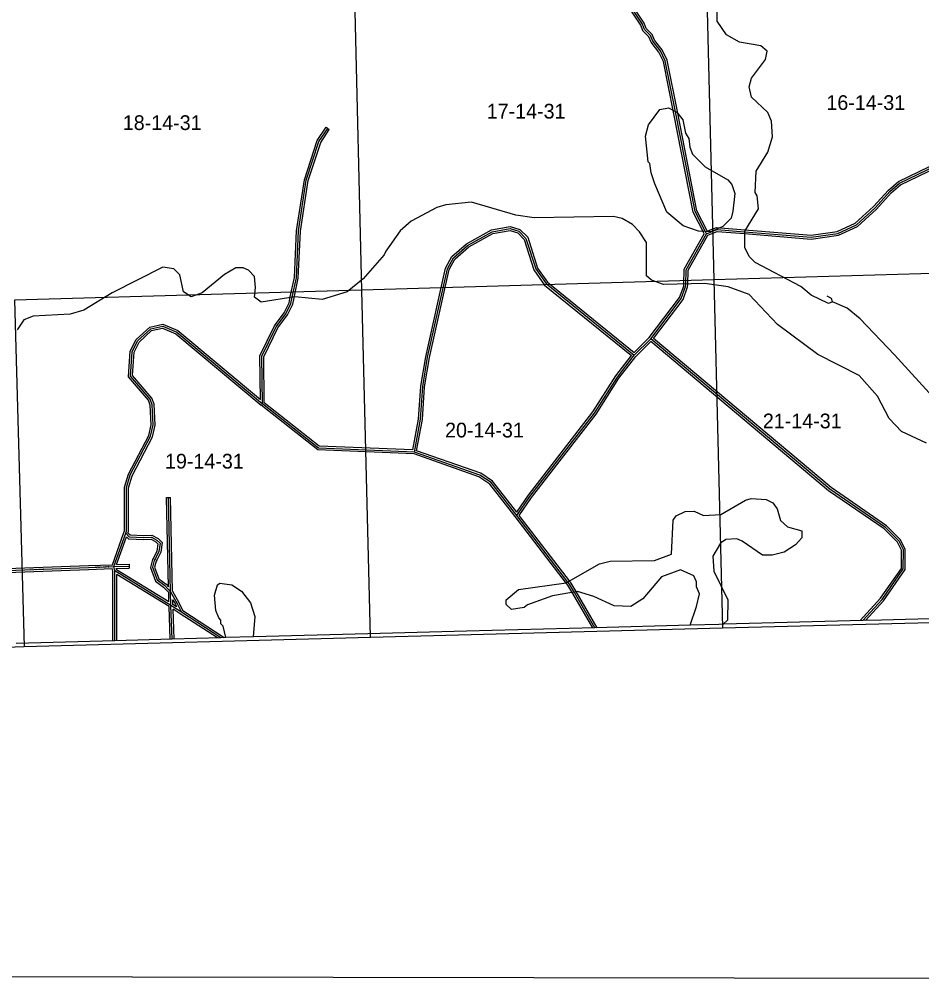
# Model space of a CAD drawing. Extents: x 457167 to 656239, y 1787309 to 1969297.
# Drawn here: x 587049 to 600848, y 1787309 to 1801990 of the extents above; entities that cross this region are included whole.
import ezdxf

# ---------------------------------------------------------------- set-up
doc = ezdxf.new("R2010")
doc.units = 0
for name, color, linetype in [('Level 1', 7, 'Continuous'), ('Level 10', 7, 'Continuous'), ('Level 2', 7, 'Continuous'), ('Level 31', 7, 'Continuous'), ('Level 32', 7, 'Continuous'), ('Level 34', 7, 'Continuous'), ('Level 5', 7, 'Continuous'), ('Level 63', 7, 'Continuous'), ('Level 7', 7, 'Continuous')]:
    doc.layers.add(name, color=color, linetype=linetype)

msp = doc.modelspace()

# ---------------------------------------------------------------- linework, layer by layer
at = {"layer": 'Level 1'}
for p, q in [((597539.039, 1803326.078), (597669.881, 1798005.186)), ((592286.499, 1797846.811), (592161.345, 1803101.525)), ((602911.167, 1798158.182), (597669.881, 1798005.186)), ((597669.881, 1798005.186), (592286.499, 1797846.811)), ((597669.881, 1798005.186), (597798.73, 1792686.308)), ((592286.499, 1797846.811), (586975.18, 1797694.129)), ((592419.429, 1792543.953), (592286.499, 1797846.811)), ((586975.18, 1797694.129), (587126.168, 1792401.213)), ((597798.73, 1792686.308), (603009.925, 1792823.401)), ((592419.429, 1792543.953), (597798.73, 1792686.308)), ((587126.168, 1792401.213), (592419.429, 1792543.953)), ((581768.849, 1792252.746), (587126.168, 1792401.213))]:
    msp.add_line(p, q, dxfattribs=at)
at = {"layer": 'Level 10'}
msp.add_lwpolyline([(602997.832, 1792883.413), (600229.812, 1792807.402), (599946.811, 1792800.401), (597821.795, 1792742.393), (597744.795, 1792740.393), (597310.791, 1792729.391), (595851.781, 1792689.386), (593884.766, 1792636.378), (592379.756, 1792596.372), (590628.743, 1792549.366), (590209.74, 1792538.365), (590131.74, 1792534.364), (589387.734, 1792515.361), (588509.728, 1792491.358), (587003.717, 1792451.352)], dxfattribs=at)
at = {"layer": 'Level 31'}
for p, q in [((596452.618, 1796854.511), (596702.969, 1797103.92)), ((589364.241, 1793238.651), (589330.146, 1794681.562)), ((588494.794, 1793624.199), (588676.498, 1794134.031)), ((588108.325, 1793609.991), (588494.794, 1793624.199)), ((588494.794, 1793624.199), (588729.796, 1793630.683)), ((588511.253, 1793557.626), (588494.794, 1793624.199)), ((586493.893, 1793552.239), (588108.325, 1793609.991)), ((588509.649, 1792491.491), (588511.253, 1793557.626)), ((589368.972, 1793031.015), (588511.253, 1793557.626)), ((589368.972, 1793031.015), (589364.241, 1793238.651)), ((589388.141, 1792515.002), (589368.972, 1793031.015)), ((589528.215, 1792927.462), (589368.972, 1793031.015)), ((590131.75, 1792534.772), (589528.215, 1792927.462))]:
    msp.add_line(p, q, dxfattribs=at)
for points in [[(597556.086, 1798711.597), (597541.466, 1798740.346), (597381.281, 1799053.676), (597081.136, 1800573.361), (596926.486, 1801355.393), (596851.81, 1801505.324), (596735.376, 1801655.686), (596702.036, 1801739.007), (596610.693, 1801830.786), (596577.355, 1801914.472), (596123.246, 1802602.809), (595812.248, 1803074.2), (595637.542, 1803258.112)], [(597556.086, 1798711.597), (597616.38, 1798736.956), (597714.316, 1798777.892), (598139.544, 1798742.686), (599156.397, 1798658.943), (599564.873, 1798716.865), (599848.487, 1798849.522), (600132.607, 1799107.631), (600358.052, 1799357.465), (600508.073, 1799482.327), (601626.24, 1800022.111), (602853.108, 1801029.028)], [(590766.139, 1796113.146), (590758.796, 1796838.584), (590976.376, 1797288.367), (591126.886, 1797488.098), (591202.081, 1797646.506), (591222.33, 1797740.286), (591285.969, 1798037.981), (591320.366, 1798754.984), (591438.387, 1799530.021), (591631.004, 1800121.666), (591764.921, 1800321.426)], [(593090.731, 1795375.727), (593183.396, 1795875.915), (593217.395, 1796376.201), (593293.072, 1796826.236), (593595.336, 1798176.221), (593687.43, 1798342.606), (593904.536, 1798533.871), (594279.795, 1798741.968), (594555.003, 1798791.33), (594688.194, 1798749.656), (594796.41, 1798641.12), (594945.803, 1798173.985), (595103.883, 1797948.644), (596452.618, 1796854.511)], [(596702.969, 1797103.92), (597171.006, 1797720.243), (597237.925, 1797903.403), (597238.935, 1797937.582), (597246.621, 1798161.924), (597556.086, 1798711.597)], [(588676.498, 1794134.031), (588687.396, 1794165.646), (588688.277, 1794832.526), (588746.97, 1795024.413), (589056.342, 1795615.832), (589098.421, 1795790.66), (589082.076, 1796099.04), (589049.068, 1796182.732), (588749.365, 1796533.076), (588774.907, 1796908.287), (588858.738, 1797075.039), (589058.964, 1797257.944), (589242.357, 1797299.431), (589458.988, 1797207.412), (590766.139, 1796113.146)], [(599946.533, 1792800.175), (600239.721, 1793121.903), (600565.64, 1793588.307), (600566.071, 1793879.93), (600499.632, 1794013.477), (600291.419, 1794222.142), (599441.955, 1794807.032), (596702.969, 1797103.92)], [(594656.518, 1794406.251), (594856.909, 1794697.91), (595842.571, 1795971.526), (596193.523, 1796521.485), (596452.618, 1796854.511)], [(593090.731, 1795375.727), (591623.571, 1795436.411), (590766.139, 1796113.146)], [(594656.518, 1794406.251), (594265.491, 1794907.238), (594090.645, 1795024.251), (593090.731, 1795375.727)], [(595851.638, 1792689.467), (595536.845, 1793228.863), (595463.395, 1793354.795), (595438.894, 1793386.47), (594656.518, 1794406.251)], [(588676.498, 1794134.031), (588732.195, 1794077.933), (588953.458, 1794069.899), (589070.797, 1794072.597), (589153.619, 1794029.541), (589201.683, 1793984.001), (589182.956, 1793852.768), (589132.391, 1793748.136), (589113.526, 1793718.716), (589086.876, 1793614.405), (589158.909, 1793421.193), (589273.536, 1793332.991), (589364.241, 1793238.651)], [(589364.241, 1793238.651), (589462.771, 1793062.119), (589528.215, 1792927.462)]]:
    msp.add_lwpolyline(points, dxfattribs=at)
at = {"layer": 'Level 32'}
for p, q in [((591740.002, 1800338.132), (591789.84, 1800304.721)), ((596450.561, 1796894.808), (596680.328, 1797123.711)), ((596475.133, 1796834.594), (596704.709, 1797063.306)), ((589300.155, 1794680.853), (589360.138, 1794682.271)), ((589332.429, 1793315.024), (589300.155, 1794680.853)), ((589394.057, 1793246.786), (589360.138, 1794682.271)), ((588473.364, 1793653.431), (588648.136, 1794143.808)), ((588537.762, 1793655.396), (588688.767, 1794079.093)), ((586493.151, 1793582.231), (588107.253, 1793639.972)), ((588107.223, 1793639.971), (588473.364, 1793653.431)), ((588537.762, 1793655.396), (588728.969, 1793660.671)), ((588728.969, 1793660.671), (588730.624, 1793600.693)), ((586530.146, 1793523.516), (588109.398, 1793580.01)), ((588109.428, 1793580.011), (588471.526, 1793593.321)), ((588481.249, 1793553.993), (588471.526, 1793593.321)), ((588479.647, 1792490.559), (588481.249, 1793553.994)), ((588532.858, 1793595.236), (588730.624, 1793600.693)), ((588537.427, 1793576.76), (588532.858, 1793595.236)), ((589337.725, 1793085.403), (588537.427, 1793576.76)), ((588539.65, 1792492.176), (588541.173, 1793504.052)), ((589339.591, 1793013.851), (588541.174, 1793504.052)), ((589337.726, 1793085.403), (589334.516, 1793226.283)), ((589398.605, 1793047.531), (589396.99, 1793118.421)), ((589454.018, 1793011.496), (589398.605, 1793047.531)), ((589358.137, 1792514.552), (589339.59, 1793013.851)), ((589418.121, 1792516.137), (589401.1, 1792974.336)), ((589511.861, 1792902.311), (589401.1, 1792974.336)), ((590079.422, 1792533.028), (589511.854, 1792902.316)), ((590182.343, 1792537.645), (589551.557, 1792948.066))]:
    msp.add_line(p, q, dxfattribs=at)
for points in [[(597522.063, 1798712.316), (597514.739, 1798726.719), (597352.661, 1799043.751), (597051.706, 1800567.546), (596897.837, 1801345.623), (596826.276, 1801489.298), (596709.083, 1801640.639), (596676.456, 1801722.181), (596585.096, 1801813.976), (596550.621, 1801900.516), (596098.204, 1802586.287), (595788.669, 1803055.463), (595624.642, 1803228.131)], [(597570.178, 1798750.07), (597568.193, 1798753.975), (597409.9, 1799063.601), (597110.568, 1800579.177), (596955.136, 1801365.163), (596877.343, 1801521.351), (596761.668, 1801670.731), (596727.616, 1801755.833), (596636.29, 1801847.596), (596604.088, 1801928.428), (596148.288, 1802619.33), (595835.827, 1803092.937), (595705.071, 1803230.583)], [(597570.178, 1798750.07), (597604.78, 1798764.623), (597709.498, 1798808.394), (598142.013, 1798772.584), (599155.511, 1798689.117), (599556.223, 1798745.939), (599831.671, 1798874.776), (600111.333, 1799128.835), (600337.215, 1799379.153), (600491.712, 1799507.742), (601609.974, 1800047.572), (602834.646, 1801052.686)], [(597577.186, 1798687.925), (597627.981, 1798709.289), (597719.134, 1798747.39), (598137.075, 1798712.786), (599157.284, 1798628.768), (599573.523, 1798687.791), (599865.305, 1798824.269), (600153.881, 1799086.426), (600378.891, 1799335.776), (600524.433, 1799456.911), (601642.505, 1799996.65), (602824.109, 1800966.418)], [(590735.482, 1796177.935), (590728.726, 1796845.316), (590950.65, 1797304.076), (591101.091, 1797503.718), (591173.491, 1797656.234), (591192.998, 1797746.587), (591256.121, 1798041.862), (591290.475, 1798757.969), (591409.1, 1799536.97), (591603.766, 1800134.912), (591740.002, 1800338.132)], [(590795.993, 1796127.802), (590788.867, 1796831.852), (591002.104, 1797272.659), (591152.68, 1797472.478), (591230.673, 1797636.779), (591251.661, 1797733.984), (591315.818, 1798034.101), (591350.258, 1798751.999), (591467.676, 1799523.073), (591658.241, 1800108.419), (591789.84, 1800304.721)], [(593065.973, 1795406.777), (593153.582, 1795879.677), (593187.563, 1796379.714), (593263.621, 1796832.006), (593567.002, 1798186.98), (593663.699, 1798361.681), (593887.144, 1798558.531), (594269.599, 1798770.618), (594556.943, 1798822.156), (594704.214, 1798776.079), (594822.775, 1798657.166), (594972.986, 1798187.474), (595126.036, 1797969.303), (596450.561, 1796894.809)], [(593124.906, 1795395.513), (593213.21, 1795872.152), (593247.226, 1796372.687), (593322.524, 1796820.467), (593623.671, 1798165.461), (593711.161, 1798323.53), (593921.928, 1798509.211), (594289.991, 1798713.317), (594553.062, 1798760.502), (594672.174, 1798723.235), (594770.045, 1798625.073), (594918.621, 1798160.495), (595081.73, 1797927.986), (596410.889, 1796849.731)], [(596680.328, 1797123.711), (597144.378, 1797734.786), (597208.081, 1797909.141), (597208.95, 1797938.54), (597216.888, 1798170.265), (597522.063, 1798712.316)], [(596744.146, 1797108.539), (597197.632, 1797705.701), (597267.768, 1797897.666), (597268.921, 1797936.625), (597276.352, 1798153.583), (597577.186, 1798687.925)], [(588648.136, 1794143.808), (588657.402, 1794170.691), (588658.283, 1794837.031), (588719.096, 1795035.851), (589028.042, 1795626.455), (589068.232, 1795793.434), (589052.376, 1796092.576), (589023.004, 1796167.049), (588718.601, 1796522.886), (588745.387, 1796916.359), (588834.419, 1797093.457), (589044.596, 1797285.451), (589245.178, 1797330.828), (589474.824, 1797233.28), (590735.482, 1796177.935)], [(588710.949, 1794141.912), (588717.39, 1794160.601), (588718.271, 1794828.021), (588774.843, 1795012.975), (589084.642, 1795605.21), (589128.611, 1795787.886), (589111.775, 1796105.505), (589075.132, 1796198.415), (588780.128, 1796543.265), (588804.428, 1796900.216), (588883.056, 1797056.62), (589073.331, 1797230.436), (589239.536, 1797268.036), (589443.152, 1797181.544), (590747.214, 1796089.863)], [(599905.114, 1792799.263), (600216.24, 1793140.677), (600535.653, 1793597.771), (600536.061, 1793872.901), (600474.947, 1793995.743), (600272.132, 1794198.998), (599423.769, 1794783.13), (596704.709, 1797063.306)], [(599988.261, 1792801.426), (600263.201, 1793103.13), (600595.626, 1793578.843), (600596.083, 1793886.959), (600524.317, 1794031.212), (600310.706, 1794245.287), (599460.141, 1794830.934), (596744.147, 1797108.539)], [(594654.976, 1794456.985), (594832.663, 1794715.599), (595818.014, 1795988.811), (596168.986, 1796538.802), (596410.889, 1796849.731)], [(594693.585, 1794407.222), (594881.154, 1794680.221), (595867.13, 1795954.241), (596218.06, 1796504.167), (596475.133, 1796834.593)], [(593065.972, 1795406.777), (591634.526, 1795465.984), (590795.993, 1796127.801)], [(593085.012, 1795345.937), (591612.618, 1795406.838), (590747.214, 1796089.864)], [(594654.976, 1794456.985), (594286.178, 1794929.493), (594104.175, 1795051.295), (593124.908, 1795395.513)], [(594632.869, 1794387.792), (594244.805, 1794884.984), (594077.115, 1794997.206), (593085.012, 1795345.937)], [(595817.49, 1792688.461), (595510.931, 1793213.746), (595438.467, 1793337.989), (595415.128, 1793368.161), (594632.869, 1794387.792)], [(595885.876, 1792690.321), (595562.757, 1793243.981), (595488.322, 1793371.601), (595462.66, 1793404.778), (594693.585, 1794407.222)], [(588688.767, 1794079.093), (588719.258, 1794048.383), (588953.258, 1794039.886), (589063.79, 1794042.427), (589136.043, 1794004.866), (589169.793, 1793972.889), (589153.915, 1793861.623), (589106.164, 1793762.813), (589085.659, 1793730.834), (589055.484, 1793612.728), (589133.801, 1793402.658), (589253.465, 1793310.582), (589334.515, 1793226.283)], [(588710.949, 1794141.912), (588745.131, 1794107.484), (588953.657, 1794099.912), (589077.804, 1794102.766), (589171.195, 1794054.216), (589233.573, 1793995.115), (589211.996, 1793843.913), (589158.618, 1793733.46), (589141.395, 1793706.599), (589118.267, 1793616.081), (589184.016, 1793439.727), (589293.608, 1793355.4), (589332.429, 1793315.024)], [(589394.058, 1793246.786), (589489.381, 1793075.998), (589551.557, 1792948.066)], [(589396.99, 1793118.421), (589436.16, 1793048.241), (589454.018, 1793011.496)]]:
    msp.add_lwpolyline(points, dxfattribs=at)
at = {"layer": 'Level 5'}
for points in [[(599482.123, 1797672.426), (599465.512, 1797722.447), (599398.851, 1797755.888)], [(603145.491, 1793333.661), (602845.716, 1793659.075), (602546.201, 1794192.922), (602046.612, 1794768.65), (601755.367, 1795244.146), (601672.106, 1795360.958), (601389.161, 1795811.414), (600431.606, 1796862.797), (599907.008, 1797413.544), (599707.096, 1797572.166), (599482.123, 1797672.426)]]:
    msp.add_lwpolyline(points, dxfattribs=at)
at = {"layer": 'Level 63'}
msp.add_lwpolyline([(576514.526, 1787372.776), (616376.934, 1787309.166), (616425.227, 1832761.92), (576611.22, 1832825.663), (576514.526, 1787372.776)], dxfattribs=at)
at = {"layer": 'Level 7'}
for points in [[(599482.123, 1797672.426), (599423.762, 1797647.486), (599157.14, 1797772.797), (598998.877, 1797906.369), (598299.03, 1798273.882), (598207.428, 1798365.683), (598140.866, 1798499.135), (598141.125, 1798749.249), (598349.894, 1799090.815), (598333.452, 1799290.878), (598300.132, 1799340.929), (598317.17, 1799666.044), (598492.519, 1799957.619), (598567.808, 1800190.973), (598551.396, 1800432.726), (598493.175, 1800566.169), (598243.351, 1800799.851), (598210.17, 1800958.274), (598243.639, 1801091.616), (598460.679, 1801374.821), (598485.848, 1801499.863), (598385.876, 1801583.324), (598060.834, 1801642.014), (597860.891, 1801750.615), (597719.369, 1801959.148), (597719.537, 1802109.2)], [(600922.009, 1795511.797), (600538.735, 1795687.249), (600347.192, 1795887.551), (600172.528, 1796229.496), (599889.424, 1796546.611), (599256.196, 1796864.043), (598639.799, 1797323.188), (598206.812, 1797782.144), (597890.159, 1797899.215), (597531.736, 1797949.584), (596898.181, 1797933.601), (596714.849, 1798000.492), (596639.888, 1798067.243), (596640.414, 1798575.761), (596532.232, 1798742.613), (596423.961, 1798851.085), (596265.669, 1798942.946), (596132.327, 1798976.456), (594923.578, 1798952.721), (594640.176, 1798994.701), (593965.138, 1799195.491), (593573.296, 1799154.239), (593431.555, 1799112.718), (593039.523, 1798904.703), (592872.633, 1798754.841), (592655.564, 1798446.635), (592630.494, 1798388.274), (592304.984, 1798021.837), (592063.044, 1797822.033), (591679.441, 1797705.72), (591262.668, 1797747.859), (590745.725, 1797665.046), (590645.783, 1797740.176), (590662.622, 1797890.189), (590646.111, 1798056.951), (590554.509, 1798157.083), (590471.178, 1798190.533), (590362.807, 1798190.623), (590187.647, 1798090.791), (589845.576, 1797807.715), (589678.786, 1797749.524), (589562.144, 1797824.685), (589504.081, 1798083.168), (589412.48, 1798174.969), (589245.789, 1798200.139), (588470.096, 1797809.191), (588036.314, 1797542.885), (587827.843, 1797484.723), (587260.949, 1797452.001), (587119.168, 1797393.779), (587018.969, 1797243.856)], [(597306.001, 1792729.26), (597401.48, 1793014.636), (597451.689, 1793206.3), (597401.808, 1793314.741), (597401.867, 1793389.772), (597360.286, 1793481.503), (597160.314, 1793573.424), (596868.412, 1793465.351), (596584.653, 1793132.226), (596401.132, 1793015.713), (596142.711, 1793024.312), (595834.427, 1793166.353), (595584.405, 1793241.644), (595200.872, 1793175.381), (594817.281, 1793042.388), (594767.201, 1793000.777), (594575.429, 1792967.626), (594492.168, 1793042.756), (594492.237, 1793117.778), (594684.128, 1793275.941), (595409.482, 1793375.225), (595918.314, 1793666.431), (596085.075, 1793707.952), (596760.34, 1793715.575), (597018.861, 1793815.347), (597044.418, 1794332.166), (597094.507, 1794398.787), (597227.948, 1794465.348), (597369.659, 1794473.519), (597511.311, 1794406.698), (597778.102, 1794423.08), (598153.464, 1794639.424), (598236.865, 1794664.335), (598470.236, 1794647.406), (598570.207, 1794597.285), (598636.799, 1794505.524), (598686.661, 1794330.391), (598794.901, 1794230.26), (599011.604, 1794171.68), (599011.475, 1794063.308), (598919.685, 1793955.036), (598744.484, 1793846.854), (598561.023, 1793797.002), (598410.972, 1793797.162), (598102.758, 1794014.234), (598019.437, 1794047.685), (597852.706, 1794039.544), (597769.286, 1793981.253), (597652.376, 1793781.309), (597668.788, 1793556.196), (597885.073, 1793114.15), (597876.415, 1792805.735), (597812.701, 1792742.157)], [(590207.332, 1792538.241), (590206.79, 1792538.785), (590165.308, 1792713.877), (590131.998, 1792747.257), (590132.057, 1792805.608), (590098.746, 1792838.989), (590057.166, 1792955.761), (590032.414, 1793189.184), (590082.603, 1793347.536), (590115.973, 1793372.517), (590299.345, 1793347.307), (590449.296, 1793247.106), (590582.479, 1793071.914), (590648.941, 1792863.411), (590625.336, 1792549.276)]]:
    msp.add_lwpolyline(points, dxfattribs=at)
msp.add_lwpolyline([(597432.549, 1798750.006), (597199.236, 1798833.597), (596949.373, 1799042.269), (596766.429, 1799475.946), (596708.247, 1799642.738), (596691.736, 1799784.49), (596666.756, 1799809.501), (596625.462, 1800201.366), (596667.341, 1800376.399), (596842.661, 1800609.623), (596976.042, 1800634.464), (597101.024, 1800567.644), (597192.595, 1800450.832), (597234.077, 1800250.729), (597283.998, 1800167.308), (597300.539, 1800033.926), (597342.09, 1799925.515), (597533.623, 1799733.552), (597883.557, 1799533.121), (597941.808, 1799466.37), (597991.7, 1799324.587), (597958.061, 1799057.853), (597932.951, 1798949.521), (597807.781, 1798824.609), (597624.281, 1798741.437), (597432.549, 1798750.006)], close=True, dxfattribs=at)

# ---------------------------------------------------------------- texts
at = {"layer": 'Level 2'}
for s, p in [('16-14-31', (599389.467, 1800603.647)), ('17-14-31', (594196.307, 1800472.486)), ('18-14-31', (588632.755, 1800296.875)), ('21-14-31', (598418.041, 1795737.757)), ('20-14-31', (593559.485, 1795598.166)), ('19-14-31', (589277.563, 1795122.827))]:
    msp.add_text(s, height=225, dxfattribs=at).set_placement(p)
at = {"layer": 'Level 34'}
for rotation, p in [(2.1051166, (588205.706, 1793601.063)), (2.0485138, (587205.24, 1793565.178))]:
    msp.add_text('RELAY ROAD', height=25, rotation=rotation, dxfattribs=at).set_placement(p)

doc.saveas('drawing.dxf')
